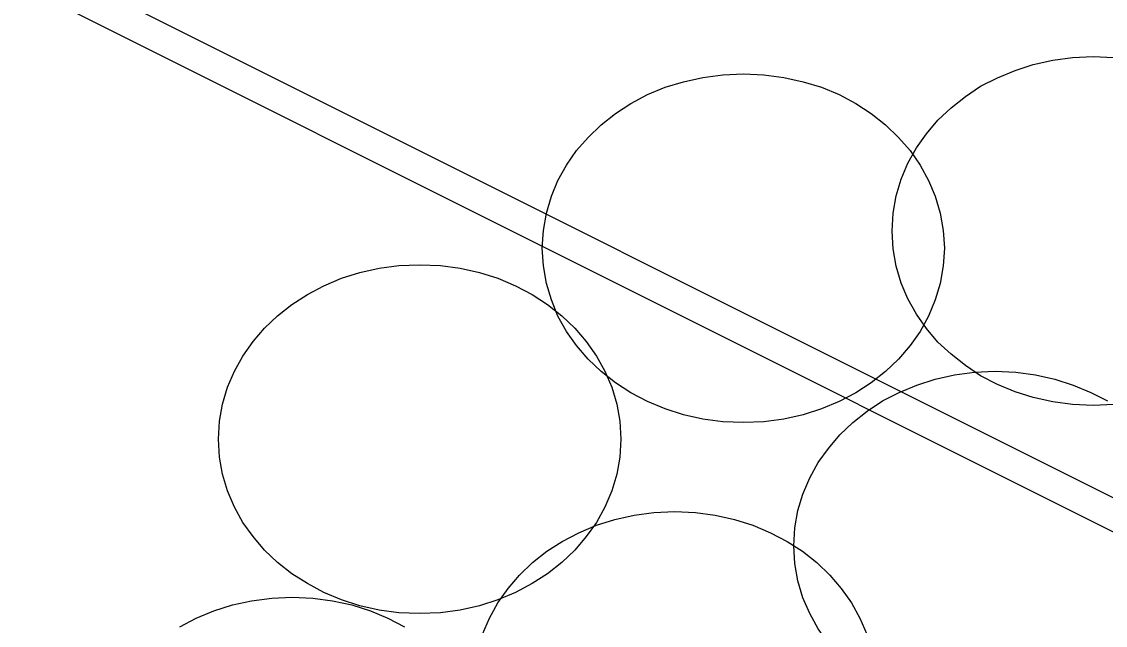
# Model space of a CAD drawing. Extents: x 1578769 to 1579225, y 724002 to 724828.
# Drawn here: x 1578871.76 to 1578872.476, y 724266.104 to 724266.503 of the extents above; entities that cross this region are included whole.
import ezdxf

# ---------------------------------------------------------------- set-up
doc = ezdxf.new("R2010")
doc.units = 0
doc.layers.add('Old_Level_1', color=7, linetype='Continuous')
doc.layers.add('R_Fin Surface', color=7, linetype='Continuous')

msp = doc.modelspace()

# ---------------------------------------------------------------- linework, layer by layer
at = {"layer": 'Old_Level_1'}
for points in [[(1578872.33529, 724266.3645), (1578872.33595, 724266.37632), (1578872.33792, 724266.3877), (1578872.3412, 724266.39886), (1578872.34558, 724266.40936), (1578872.35125, 724266.41942), (1578872.35782, 724266.42882), (1578872.36548, 724266.43779), (1578872.37422, 724266.44588), (1578872.38364, 724266.45332), (1578872.3937, 724266.46011), (1578872.40486, 724266.46579), (1578872.41645, 724266.47061), (1578872.42848, 724266.47454), (1578872.44139, 724266.47738), (1578872.45451, 724266.47915), (1578872.46807, 724266.47979), (1578872.48164, 724266.47915)], [(1578872.33529, 724266.3645), (1578872.33595, 724266.37632), (1578872.33792, 724266.3877), (1578872.3412, 724266.39886), (1578872.34558, 724266.40936), (1578872.35125, 724266.41942), (1578872.35782, 724266.42882), (1578872.36548, 724266.43779), (1578872.37422, 724266.44588), (1578872.38364, 724266.45332), (1578872.3937, 724266.46011), (1578872.40486, 724266.46579), (1578872.41645, 724266.47061), (1578872.42848, 724266.47454), (1578872.44139, 724266.47738), (1578872.45451, 724266.47915), (1578872.46807, 724266.47979), (1578872.48164, 724266.47915)], [(1578872.10385, 724266.35315), (1578872.10472, 724266.36496), (1578872.1067, 724266.37632), (1578872.10997, 724266.38748), (1578872.11435, 724266.39798), (1578872.12004, 724266.40804), (1578872.12661, 724266.41767), (1578872.13426, 724266.42642), (1578872.14279, 724266.43473), (1578872.15241, 724266.44217), (1578872.16247, 724266.44873), (1578872.17341, 724266.45464), (1578872.18522, 724266.45946), (1578872.19726, 724266.46317), (1578872.21016, 724266.46602), (1578872.22329, 724266.46776), (1578872.23686, 724266.46842), (1578872.25041, 724266.46776), (1578872.26354, 724266.46602), (1578872.27644, 724266.46317), (1578872.28847, 724266.45946), (1578872.30029, 724266.45464), (1578872.31122, 724266.44873), (1578872.32129, 724266.44217), (1578872.33091, 724266.43473), (1578872.33944, 724266.42642), (1578872.34711, 724266.41767), (1578872.35367, 724266.40804), (1578872.35935, 724266.39798), (1578872.36372, 724266.38748), (1578872.367, 724266.37632), (1578872.36897, 724266.36496), (1578872.36985, 724266.35315), (1578872.36897, 724266.34154), (1578872.367, 724266.32995), (1578872.36372, 724266.31902), (1578872.35935, 724266.30829), (1578872.35367, 724266.29823), (1578872.34711, 724266.28883), (1578872.33944, 724266.27986), (1578872.33091, 724266.27177), (1578872.32129, 724266.26432), (1578872.31122, 724266.25776), (1578872.30029, 724266.25186), (1578872.28847, 724266.24704), (1578872.27644, 724266.24311), (1578872.26354, 724266.24027), (1578872.25041, 724266.2385), (1578872.23686, 724266.23807), (1578872.22329, 724266.2385), (1578872.21016, 724266.24027), (1578872.19726, 724266.24311), (1578872.18522, 724266.24704), (1578872.17341, 724266.25186), (1578872.16247, 724266.25776), (1578872.15241, 724266.26432), (1578872.14279, 724266.27177), (1578872.13426, 724266.27986), (1578872.12661, 724266.28883), (1578872.12004, 724266.29823), (1578872.11435, 724266.30829), (1578872.10997, 724266.31902), (1578872.1067, 724266.32995), (1578872.10472, 724266.34154), (1578872.10385, 724266.35315), (1578872.10385, 724266.35315)], [(1578872.10385, 724266.35315), (1578872.10472, 724266.36496), (1578872.1067, 724266.37632), (1578872.10997, 724266.38748), (1578872.11435, 724266.39798), (1578872.12004, 724266.40804), (1578872.12661, 724266.41767), (1578872.13426, 724266.42642), (1578872.14279, 724266.43473), (1578872.15241, 724266.44217), (1578872.16247, 724266.44873), (1578872.17341, 724266.45464), (1578872.18522, 724266.45946), (1578872.19726, 724266.46317), (1578872.21016, 724266.46602), (1578872.22329, 724266.46776), (1578872.23686, 724266.46842), (1578872.25041, 724266.46776), (1578872.26354, 724266.46602), (1578872.27644, 724266.46317), (1578872.28847, 724266.45946), (1578872.30029, 724266.45464), (1578872.31122, 724266.44873), (1578872.32129, 724266.44217), (1578872.33091, 724266.43473), (1578872.33944, 724266.42642), (1578872.34711, 724266.41767), (1578872.35367, 724266.40804), (1578872.35935, 724266.39798), (1578872.36372, 724266.38748), (1578872.367, 724266.37632), (1578872.36897, 724266.36496), (1578872.36985, 724266.35315), (1578872.36897, 724266.34154), (1578872.367, 724266.32995), (1578872.36372, 724266.31902), (1578872.35935, 724266.30829), (1578872.35367, 724266.29823), (1578872.34711, 724266.28883), (1578872.33944, 724266.27986), (1578872.33091, 724266.27177), (1578872.32129, 724266.26432), (1578872.31122, 724266.25776), (1578872.30029, 724266.25186), (1578872.28847, 724266.24704), (1578872.27644, 724266.24311), (1578872.26354, 724266.24027), (1578872.25041, 724266.2385), (1578872.23686, 724266.23807), (1578872.22329, 724266.2385), (1578872.21016, 724266.24027), (1578872.19726, 724266.24311), (1578872.18522, 724266.24704), (1578872.17341, 724266.25186), (1578872.16247, 724266.25776), (1578872.15241, 724266.26432), (1578872.14279, 724266.27177), (1578872.13426, 724266.27986), (1578872.12661, 724266.28883), (1578872.12004, 724266.29823), (1578872.11435, 724266.30829), (1578872.10997, 724266.31902), (1578872.1067, 724266.32995), (1578872.10472, 724266.34154), (1578872.10385, 724266.35315), (1578872.10385, 724266.35315)], [(1578872.48164, 724266.24989), (1578872.46807, 724266.24923), (1578872.45451, 724266.24989), (1578872.44139, 724266.25163), (1578872.42848, 724266.25448), (1578872.41645, 724266.25842), (1578872.40486, 724266.26323), (1578872.3937, 724266.26892), (1578872.38364, 724266.27571), (1578872.37422, 724266.28313), (1578872.36548, 724266.29123), (1578872.35782, 724266.30019), (1578872.35125, 724266.30961), (1578872.34558, 724266.31967), (1578872.3412, 724266.33017), (1578872.33792, 724266.34133), (1578872.33595, 724266.35269), (1578872.33529, 724266.3645), (1578872.33529, 724266.3645)], [(1578872.48164, 724266.24989), (1578872.46807, 724266.24923), (1578872.45451, 724266.24989), (1578872.44139, 724266.25163), (1578872.42848, 724266.25448), (1578872.41645, 724266.25842), (1578872.40486, 724266.26323), (1578872.3937, 724266.26892), (1578872.38364, 724266.27571), (1578872.37422, 724266.28313), (1578872.36548, 724266.29123), (1578872.35782, 724266.30019), (1578872.35125, 724266.30961), (1578872.34558, 724266.31967), (1578872.3412, 724266.33017), (1578872.33792, 724266.34133), (1578872.33595, 724266.35269), (1578872.33529, 724266.3645), (1578872.33529, 724266.3645)], [(1578871.89005, 724266.22704), (1578871.89071, 724266.23886), (1578871.89268, 724266.25021), (1578871.89596, 724266.26138), (1578871.90055, 724266.27188), (1578871.90603, 724266.28194), (1578871.9128, 724266.29157), (1578871.92047, 724266.30032), (1578871.92899, 724266.30863), (1578871.93839, 724266.31607), (1578871.94868, 724266.32263), (1578871.95962, 724266.32832), (1578871.9712, 724266.33336), (1578871.98345, 724266.33707), (1578871.99614, 724266.33992), (1578872.00926, 724266.34166), (1578872.02283, 724266.34232), (1578872.03661, 724266.34166), (1578872.04973, 724266.33992), (1578872.06243, 724266.33707), (1578872.07467, 724266.33336), (1578872.08627, 724266.32832), (1578872.0972, 724266.32263), (1578872.10748, 724266.31607), (1578872.11689, 724266.30863), (1578872.12543, 724266.30032), (1578872.13308, 724266.29157), (1578872.13987, 724266.28194), (1578872.14533, 724266.27188), (1578872.14993, 724266.26138), (1578872.15321, 724266.25021), (1578872.15518, 724266.23886), (1578872.15583, 724266.22704), (1578872.15518, 724266.21523), (1578872.15321, 724266.20385), (1578872.14993, 724266.19292), (1578872.14533, 724266.18219), (1578872.13987, 724266.17213), (1578872.13308, 724266.16273), (1578872.12543, 724266.15375), (1578872.11689, 724266.14567), (1578872.10748, 724266.13822), (1578872.0972, 724266.13166), (1578872.08627, 724266.12575), (1578872.07467, 724266.12094), (1578872.06243, 724266.117), (1578872.04973, 724266.11417), (1578872.03661, 724266.1124), (1578872.02283, 724266.11197), (1578872.00926, 724266.1124), (1578871.99614, 724266.11417), (1578871.98345, 724266.117), (1578871.9712, 724266.12094), (1578871.95962, 724266.12575), (1578871.94868, 724266.13166), (1578871.93839, 724266.13822), (1578871.92899, 724266.14567), (1578871.92047, 724266.15375), (1578871.9128, 724266.16273), (1578871.90603, 724266.17213), (1578871.90055, 724266.18219), (1578871.89596, 724266.19292), (1578871.89268, 724266.20385), (1578871.89071, 724266.21523), (1578871.89005, 724266.22704), (1578871.89005, 724266.22704)], [(1578871.89005, 724266.22704), (1578871.89071, 724266.23886), (1578871.89268, 724266.25021), (1578871.89596, 724266.26138), (1578871.90055, 724266.27188), (1578871.90603, 724266.28194), (1578871.9128, 724266.29157), (1578871.92047, 724266.30032), (1578871.92899, 724266.30863), (1578871.93839, 724266.31607), (1578871.94868, 724266.32263), (1578871.95962, 724266.32832), (1578871.9712, 724266.33336), (1578871.98345, 724266.33707), (1578871.99614, 724266.33992), (1578872.00926, 724266.34166), (1578872.02283, 724266.34232), (1578872.03661, 724266.34166), (1578872.04973, 724266.33992), (1578872.06243, 724266.33707), (1578872.07467, 724266.33336), (1578872.08627, 724266.32832), (1578872.0972, 724266.32263), (1578872.10748, 724266.31607), (1578872.11689, 724266.30863), (1578872.12543, 724266.30032), (1578872.13308, 724266.29157), (1578872.13987, 724266.28194), (1578872.14533, 724266.27188), (1578872.14993, 724266.26138), (1578872.15321, 724266.25021), (1578872.15518, 724266.23886), (1578872.15583, 724266.22704), (1578872.15518, 724266.21523), (1578872.15321, 724266.20385), (1578872.14993, 724266.19292), (1578872.14533, 724266.18219), (1578872.13987, 724266.17213), (1578872.13308, 724266.16273), (1578872.12543, 724266.15375), (1578872.11689, 724266.14567), (1578872.10748, 724266.13822), (1578872.0972, 724266.13166), (1578872.08627, 724266.12575), (1578872.07467, 724266.12094), (1578872.06243, 724266.117), (1578872.04973, 724266.11417), (1578872.03661, 724266.1124), (1578872.02283, 724266.11197), (1578872.00926, 724266.1124), (1578871.99614, 724266.11417), (1578871.98345, 724266.117), (1578871.9712, 724266.12094), (1578871.95962, 724266.12575), (1578871.94868, 724266.13166), (1578871.93839, 724266.13822), (1578871.92899, 724266.14567), (1578871.92047, 724266.15375), (1578871.9128, 724266.16273), (1578871.90603, 724266.17213), (1578871.90055, 724266.18219), (1578871.89596, 724266.19292), (1578871.89268, 724266.20385), (1578871.89071, 724266.21523), (1578871.89005, 724266.22704), (1578871.89005, 724266.22704)], [(1578872.27033, 724266.1567), (1578872.27098, 724266.16851), (1578872.27295, 724266.1799), (1578872.27623, 724266.19082), (1578872.28083, 724266.20154), (1578872.28629, 724266.21161), (1578872.29308, 724266.22101), (1578872.30072, 724266.22998), (1578872.30925, 724266.23807), (1578872.31866, 724266.24552), (1578872.32894, 724266.25229), (1578872.33989, 724266.25798), (1578872.35147, 724266.26279), (1578872.36372, 724266.26673), (1578872.37641, 724266.26957), (1578872.38976, 724266.27132), (1578872.40333, 724266.27198), (1578872.41688, 724266.27132), (1578872.43, 724266.26957), (1578872.4427, 724266.26673), (1578872.45494, 724266.26279), (1578872.46654, 724266.25798), (1578872.47747, 724266.25229)], [(1578872.27033, 724266.1567), (1578872.27098, 724266.16851), (1578872.27295, 724266.1799), (1578872.27623, 724266.19082), (1578872.28083, 724266.20154), (1578872.28629, 724266.21161), (1578872.29308, 724266.22101), (1578872.30072, 724266.22998), (1578872.30925, 724266.23807), (1578872.31866, 724266.24552), (1578872.32894, 724266.25229), (1578872.33989, 724266.25798), (1578872.35147, 724266.26279), (1578872.36372, 724266.26673), (1578872.37641, 724266.26957), (1578872.38976, 724266.27132), (1578872.40333, 724266.27198), (1578872.41688, 724266.27132), (1578872.43, 724266.26957), (1578872.4427, 724266.26673), (1578872.45494, 724266.26279), (1578872.46654, 724266.25798), (1578872.47747, 724266.25229)], [(1578872.06447, 724266.09829), (1578872.06907, 724266.10879), (1578872.07454, 724266.11886), (1578872.08133, 724266.12848), (1578872.08897, 724266.13723), (1578872.09751, 724266.14554), (1578872.10692, 724266.15298), (1578872.1172, 724266.15954), (1578872.12813, 724266.16523), (1578872.13973, 724266.17025), (1578872.15197, 724266.17398), (1578872.16467, 724266.17682), (1578872.17779, 724266.17858), (1578872.19158, 724266.17923), (1578872.20514, 724266.17858), (1578872.21826, 724266.17682), (1578872.23095, 724266.17398), (1578872.2432, 724266.17025), (1578872.25479, 724266.16523), (1578872.26573, 724266.15954), (1578872.27601, 724266.15298), (1578872.28542, 724266.14554), (1578872.29395, 724266.13723), (1578872.3016, 724266.12848), (1578872.30839, 724266.11886), (1578872.31385, 724266.10879), (1578872.31844, 724266.09829)], [(1578872.06447, 724266.09829), (1578872.06907, 724266.10879), (1578872.07454, 724266.11886), (1578872.08133, 724266.12848), (1578872.08897, 724266.13723), (1578872.09751, 724266.14554), (1578872.10692, 724266.15298), (1578872.1172, 724266.15954), (1578872.12813, 724266.16523), (1578872.13973, 724266.17025), (1578872.15197, 724266.17398), (1578872.16467, 724266.17682), (1578872.17779, 724266.17858), (1578872.19158, 724266.17923), (1578872.20514, 724266.17858), (1578872.21826, 724266.17682), (1578872.23095, 724266.17398), (1578872.2432, 724266.17025), (1578872.25479, 724266.16523), (1578872.26573, 724266.15954), (1578872.27601, 724266.15298), (1578872.28542, 724266.14554), (1578872.29395, 724266.13723), (1578872.3016, 724266.12848), (1578872.30839, 724266.11886), (1578872.31385, 724266.10879), (1578872.31844, 724266.09829)], [(1578872.47747, 724266.06111), (1578872.46654, 724266.05542), (1578872.45494, 724266.05039), (1578872.4427, 724266.04667), (1578872.43, 724266.04382), (1578872.41688, 724266.04208), (1578872.40333, 724266.04142), (1578872.38976, 724266.04208), (1578872.37641, 724266.04382), (1578872.36372, 724266.04667), (1578872.35147, 724266.05039), (1578872.33989, 724266.05542), (1578872.32894, 724266.06111), (1578872.31866, 724266.06767), (1578872.30925, 724266.07511), (1578872.30072, 724266.08342), (1578872.29308, 724266.09217), (1578872.28629, 724266.10179), (1578872.28083, 724266.11186), (1578872.27623, 724266.12236), (1578872.27295, 724266.1335), (1578872.27098, 724266.14489), (1578872.27033, 724266.1567), (1578872.27033, 724266.1567)], [(1578872.47747, 724266.06111), (1578872.46654, 724266.05542), (1578872.45494, 724266.05039), (1578872.4427, 724266.04667), (1578872.43, 724266.04382), (1578872.41688, 724266.04208), (1578872.40333, 724266.04142), (1578872.38976, 724266.04208), (1578872.37641, 724266.04382), (1578872.36372, 724266.04667), (1578872.35147, 724266.05039), (1578872.33989, 724266.05542), (1578872.32894, 724266.06111), (1578872.31866, 724266.06767), (1578872.30925, 724266.07511), (1578872.30072, 724266.08342), (1578872.29308, 724266.09217), (1578872.28629, 724266.10179), (1578872.28083, 724266.11186), (1578872.27623, 724266.12236), (1578872.27295, 724266.1335), (1578872.27098, 724266.14489), (1578872.27033, 724266.1567), (1578872.27033, 724266.1567)], [(1578871.86433, 724266.10311), (1578871.87526, 724266.10879), (1578871.88685, 724266.11361), (1578871.89912, 724266.11754), (1578871.91179, 724266.12038), (1578871.92514, 724266.12215), (1578871.9387, 724266.12279), (1578871.95226, 724266.12215), (1578871.96539, 724266.12038), (1578871.97808, 724266.11754), (1578871.99033, 724266.11361), (1578872.00192, 724266.10879), (1578872.01285, 724266.10311)], [(1578871.86433, 724266.10311), (1578871.87526, 724266.10879), (1578871.88685, 724266.11361), (1578871.89912, 724266.11754), (1578871.91179, 724266.12038), (1578871.92514, 724266.12215), (1578871.9387, 724266.12279), (1578871.95226, 724266.12215), (1578871.96539, 724266.12038), (1578871.97808, 724266.11754), (1578871.99033, 724266.11361), (1578872.00192, 724266.10879), (1578872.01285, 724266.10311)]]:
    msp.add_lwpolyline(points, dxfattribs=at)
at = {"layer": 'R_Fin Surface'}
for p, q in [((1578872.58623, 724266.13579), (1578866.53586, 724269.16098)), ((1578866.53114, 724269.14098), (1578872.58151, 724266.11579)), ((1578866.53114, 724269.14098), (1578872.58151, 724266.11579))]:
    msp.add_line(p, q, dxfattribs=at)

doc.saveas('drawing.dxf')
